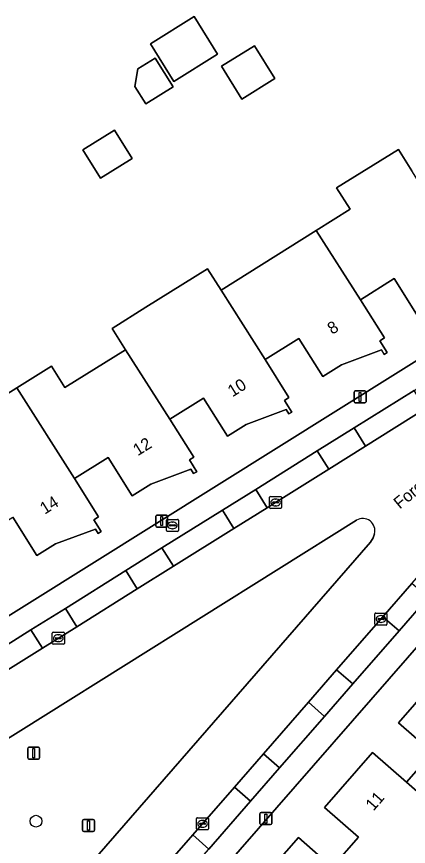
# Model space of a CAD drawing. Extents: x 158835 to 160077, y 386387 to 387778.
# Drawn here: x 159192.9 to 159225.4, y 386874.1 to 386943 of the extents above; entities that cross this region are included whole.
import ezdxf

# ---------------------------------------------------------------- set-up
doc = ezdxf.new("R2010")
doc.units = 0
for name, color, linetype in [('IMGEO_Afsluitpaal', 7, 'Continuous'), ('IMGEO_Boom', 7, 'Continuous'), ('IMGEO_Brandkraan', 7, 'Continuous'), ('IMGEO_Erf', 7, 'Continuous'), ('IMGEO_Groenvoorziening', 7, 'Continuous'), ('IMGEO_Kolk', 7, 'Continuous'), ('IMGEO_Lichtmast', 7, 'Continuous'), ('IMGEO_Openbare_ruimte_label', 7, 'Continuous'), ('IMGEO_Pand', 7, 'Continuous'), ('IMGEO_Pand_nummerreeks', 7, 'Continuous'), ('IMGEO_Parkeervlak_open', 7, 'Continuous'), ('IMGEO_Rijbaan_lokaal_open', 7, 'Continuous'), ('IMGEO_Voetpad_open', 7, 'Continuous')]:
    doc.layers.add(name, color=color, linetype=linetype)

msp = doc.modelspace()

# ---------------------------------------------------------------- linework, layer by layer
at = {"layer": 'IMGEO_Afsluitpaal'}
for p, q in [((159193.794, 386881.441), (159193.794, 386882.241)), ((159193.794, 386882.241), (159193.794, 386881.441)), ((159193.894, 386882.341), (159194.684, 386882.341)), ((159194.684, 386882.341), (159193.894, 386882.341)), ((159194.784, 386882.241), (159194.784, 386881.441)), ((159194.784, 386881.441), (159194.784, 386882.241)), ((159194.684, 386881.341), (159193.894, 386881.341)), ((159193.894, 386881.341), (159194.684, 386881.341)), ((159198.343, 386875.438), (159198.343, 386876.238)), ((159198.343, 386876.238), (159198.343, 386875.438)), ((159198.443, 386876.338), (159199.233, 386876.338)), ((159199.233, 386876.338), (159198.443, 386876.338)), ((159199.333, 386876.238), (159199.333, 386875.438)), ((159199.333, 386875.438), (159199.333, 386876.238)), ((159199.233, 386875.338), (159198.443, 386875.338)), ((159198.443, 386875.338), (159199.233, 386875.338))]:
    msp.add_line(p, q, dxfattribs=at)
for points in [[(159194.214, 386882.216), (159194.364, 386882.216), (159194.364, 386881.466), (159194.214, 386881.466), (159194.214, 386882.216)], [(159198.763, 386876.213), (159198.913, 386876.213), (159198.913, 386875.463), (159198.763, 386875.463), (159198.763, 386876.213)]]:
    msp.add_lwpolyline(points, dxfattribs=at)
for centre, start, end in [((159193.894, 386882.241), 90, 180), ((159193.894, 386882.241), 90, 180), ((159194.684, 386882.241), 0, 90), ((159194.684, 386882.241), 360, 90), ((159193.894, 386881.441), 180, 270), ((159193.894, 386881.441), 180, 270), ((159194.684, 386881.441), 270, 0), ((159194.684, 386881.441), 270, 0), ((159198.443, 386876.238), 90, 180), ((159198.443, 386876.238), 90, 180), ((159199.233, 386876.238), 0, 90), ((159199.233, 386876.238), 360, 90), ((159198.443, 386875.438), 180, 270), ((159198.443, 386875.438), 180, 270), ((159199.233, 386875.438), 270, 0), ((159199.233, 386875.438), 270, 0)]:
    msp.add_arc(centre, 0.1, start, end, dxfattribs=at)
at = {"layer": 'IMGEO_Boom'}
msp.add_circle((159194.478, 386876.195), 0.489, dxfattribs=at)
at = {"layer": 'IMGEO_Brandkraan'}
for p, q in [((159205.306, 386900.315), (159205.306, 386901.167)), ((159205.381, 386901.241), (159206.233, 386901.241)), ((159205.565, 386900.735), (159205.565, 386900.747)), ((159206.003, 386900.698), (159205.605, 386900.698)), ((159205.608, 386900.784), (159206.006, 386900.784)), ((159205.794, 386901.021), (159205.819, 386901.021)), ((159206.049, 386900.747), (159206.049, 386900.735)), ((159206.307, 386901.167), (159206.307, 386900.315)), ((159206.233, 386900.241), (159205.381, 386900.241)), ((159205.817, 386900.461), (159205.792, 386900.461))]:
    msp.add_line(p, q, dxfattribs=at)
for points in [[(159205.306, 386900.315), (159205.306, 386901.167)], [(159205.381, 386901.241), (159206.233, 386901.241)], [(159206.307, 386901.167), (159206.307, 386900.315)], [(159206.233, 386900.241), (159205.381, 386900.241)]]:
    msp.add_lwpolyline(points, dxfattribs=at)
for centre, radius, start, end in [((159205.383, 386901.165), 0.0765, 91.55205, 178.44795), ((159205.383, 386901.165), 0.0765, 91.55205, 178.44795), ((159205.605, 386900.744), 0.0403, 85.87752, 175.75265), ((159205.602, 386900.734), 0.0366, 178.93798, 274.71019), ((159206.006, 386900.741), 0.043, 264.86636, 352.45326), ((159206.01, 386900.746), 0.0386, 1.73085, 96.63898), ((159206.231, 386901.165), 0.0765, 1.55205, 88.44795), ((159206.231, 386901.165), 0.0765, 1.55205, 88.44795), ((159205.383, 386900.317), 0.0765, 181.55205, 268.44795), ((159205.383, 386900.317), 0.0765, 181.55205, 268.44795), ((159206.231, 386900.317), 0.0765, 271.55205, 358.44795), ((159206.231, 386900.317), 0.0765, 271.55205, 358.44795)]:
    msp.add_arc(centre, radius, start, end, dxfattribs=at)
for centre, major_axis, ratio, start_param, end_param in [((159205.793, 386900.741), (-0.387, 0.002), 0.722429, 4.712389, 7.853982), ((159205.818, 386900.741), (-0.39, 0.002), 0.717154, 1.570796, 4.712389)]:
    msp.add_ellipse(centre, major_axis=major_axis, ratio=ratio, start_param=start_param, end_param=end_param, dxfattribs=at)
at = {"layer": 'IMGEO_Erf'}
for points in [[(159207.608, 386942.957), (159209.553, 386939.829), (159205.918, 386937.57), (159203.974, 386940.698)], [(159212.625, 386940.541), (159214.316, 386937.821), (159211.573, 386936.116), (159209.882, 386938.836)], [(159202.936, 386938.61), (159204.386, 386939.512), (159205.861, 386937.139), (159203.587, 386935.725), (159202.692, 386937.164)], [(159200.989, 386933.536), (159202.456, 386931.175), (159199.834, 386929.545), (159198.367, 386931.906)]]:
    msp.add_lwpolyline(points, close=True, dxfattribs=at)
for points in [[(159188.356, 386909.315), (159192.89, 386912.158), (159195.772, 386913.965), (159196.88, 386912.184), (159201.908, 386915.311), (159200.804, 386917.086), (159203.608, 386918.838), (159208.73, 386922.039), (159209.844, 386920.261), (159217.744, 386925.212), (159220.547, 386926.969), (159219.433, 386928.747), (159224.569, 386931.94), (159225.681, 386930.159)], [(159178.38, 386884.598), (159250.628, 386929.762)], [(159256.701, 386922.348), (159256.534, 386922.382), (159256.365, 386922.4), (159256.194, 386922.404), (159256.025, 386922.392), (159255.856, 386922.365), (159255.691, 386922.323), (159255.531, 386922.266), (159255.38, 386922.198), (159251.76, 386920.033), (159195.815, 386855.981)], [(159226.193, 386918.046), (159224.211, 386921.213), (159221.417, 386919.464), (159223.399, 386916.297), (159223.026, 386916.064), (159223.635, 386915.09), (159223.381, 386914.931), (159223.148, 386915.304), (159219.845, 386914.073), (159218.277, 386913.092), (159216.295, 386916.259), (159213.501, 386914.511), (159215.482, 386911.344), (159215.118, 386911.116), (159215.728, 386910.142), (159215.474, 386909.983), (159215.235, 386910.364), (159211.928, 386909.119), (159210.368, 386908.143), (159208.386, 386911.31), (159205.591, 386909.562), (159207.573, 386906.395), (159207.209, 386906.167), (159207.818, 386905.193), (159207.564, 386905.034), (159207.331, 386905.407), (159204.02, 386904.171), (159202.452, 386903.19), (159200.465, 386906.365), (159197.67, 386904.617), (159199.657, 386901.441), (159199.284, 386901.208), (159199.894, 386900.234), (159199.64, 386900.075), (159199.412, 386900.439), (159196.097, 386899.213), (159194.537, 386898.237), (159192.545, 386901.421)], [(159212.296, 386870.307), (159216.262, 386874.847), (159219.079, 386872.387), (159221.255, 386874.879), (159218.438, 386877.339), (159222.417, 386881.894), (159225.234, 386879.434), (159227.39, 386881.903), (159224.573, 386884.363), (159228.552, 386888.918)]]:
    msp.add_lwpolyline(points, dxfattribs=at)
at = {"layer": 'IMGEO_Groenvoorziening'}
msp.add_lwpolyline([(159221.08, 386901.167), (159182.372, 386876.944), (159181.784, 386876.565), (159181.238, 386876.212), (159189.931, 386862.296), (159190.378, 386862.801), (159190.765, 386863.238), (159222.248, 386899.343), (159222.46, 386899.698), (159222.579, 386900.042)], dxfattribs=at)
msp.add_arc((159221.602, 386900.302), 1.011, 345.11024, 121.11328, dxfattribs=at)
at = {"layer": 'IMGEO_Kolk'}
for p, q in [((159213.866, 386902.217), (159213.866, 386903.069)), ((159213.941, 386903.143), (159214.793, 386903.143)), ((159214.354, 386902.923), (159214.379, 386902.923)), ((159214.867, 386903.069), (159214.867, 386902.217)), ((159214.793, 386902.143), (159213.941, 386902.143)), ((159214.125, 386902.637), (159214.125, 386902.649)), ((159214.563, 386902.6), (159214.165, 386902.6)), ((159214.168, 386902.686), (159214.566, 386902.686)), ((159214.377, 386902.363), (159214.352, 386902.363)), ((159214.609, 386902.649), (159214.609, 386902.637)), ((159222.615, 386892.544), (159222.615, 386893.396)), ((159222.69, 386893.47), (159223.542, 386893.47)), ((159223.103, 386893.25), (159223.128, 386893.25)), ((159223.616, 386893.396), (159223.616, 386892.544)), ((159223.542, 386892.47), (159222.69, 386892.47)), ((159222.874, 386892.964), (159222.874, 386892.976)), ((159223.312, 386892.927), (159222.914, 386892.927)), ((159222.917, 386893.013), (159223.315, 386893.013)), ((159223.126, 386892.69), (159223.101, 386892.69)), ((159223.358, 386892.976), (159223.358, 386892.964)), ((159195.834, 386890.953), (159195.834, 386891.805)), ((159195.909, 386891.879), (159196.761, 386891.879)), ((159196.835, 386891.805), (159196.835, 386890.953)), ((159196.093, 386891.373), (159196.093, 386891.385)), ((159196.531, 386891.336), (159196.133, 386891.336)), ((159196.136, 386891.422), (159196.534, 386891.422)), ((159196.345, 386891.099), (159196.32, 386891.099)), ((159196.322, 386891.659), (159196.347, 386891.659)), ((159196.577, 386891.385), (159196.577, 386891.373)), ((159196.761, 386890.879), (159195.909, 386890.879)), ((159207.804, 386875.557), (159207.804, 386876.409)), ((159207.879, 386876.483), (159208.731, 386876.483)), ((159208.063, 386875.977), (159208.063, 386875.989)), ((159208.501, 386875.94), (159208.103, 386875.94)), ((159208.106, 386876.026), (159208.504, 386876.026)), ((159208.292, 386876.263), (159208.317, 386876.263)), ((159208.547, 386875.989), (159208.547, 386875.977)), ((159208.805, 386876.409), (159208.805, 386875.557)), ((159208.731, 386875.483), (159207.879, 386875.483)), ((159208.315, 386875.703), (159208.29, 386875.703))]:
    msp.add_line(p, q, dxfattribs=at)
for points in [[(159213.866, 386902.217), (159213.866, 386903.069)], [(159213.941, 386903.143), (159214.793, 386903.143)], [(159214.867, 386903.069), (159214.867, 386902.217)], [(159214.793, 386902.143), (159213.941, 386902.143)], [(159222.615, 386892.544), (159222.615, 386893.396)], [(159222.69, 386893.47), (159223.542, 386893.47)], [(159223.616, 386893.396), (159223.616, 386892.544)], [(159223.542, 386892.47), (159222.69, 386892.47)], [(159195.834, 386890.953), (159195.834, 386891.805)], [(159195.909, 386891.879), (159196.761, 386891.879)], [(159196.835, 386891.805), (159196.835, 386890.953)], [(159196.761, 386890.879), (159195.909, 386890.879)], [(159207.804, 386875.557), (159207.804, 386876.409)], [(159207.879, 386876.483), (159208.731, 386876.483)], [(159208.805, 386876.409), (159208.805, 386875.557)], [(159208.731, 386875.483), (159207.879, 386875.483)]]:
    msp.add_lwpolyline(points, dxfattribs=at)
for centre, radius, start, end in [((159213.943, 386903.067), 0.0765, 91.55205, 178.44795), ((159213.943, 386903.067), 0.0765, 91.55205, 178.44795), ((159214.791, 386903.067), 0.0765, 1.55205, 88.44795), ((159214.791, 386903.067), 0.0765, 1.55205, 88.44795), ((159213.943, 386902.219), 0.0765, 181.55205, 268.44795), ((159213.943, 386902.219), 0.0765, 181.55205, 268.44795), ((159214.165, 386902.646), 0.0403, 85.87752, 175.75265), ((159214.162, 386902.636), 0.0366, 178.93798, 274.71019), ((159214.566, 386902.643), 0.043, 264.86636, 352.45326), ((159214.57, 386902.648), 0.0386, 1.73085, 96.63898), ((159214.791, 386902.219), 0.0765, 271.55205, 358.44795), ((159214.791, 386902.219), 0.0765, 271.55205, 358.44795), ((159222.692, 386893.394), 0.0765, 91.55205, 178.44795), ((159222.692, 386893.394), 0.0765, 91.55205, 178.44795), ((159223.54, 386893.394), 0.0765, 1.55205, 88.44795), ((159223.54, 386893.394), 0.0765, 1.55205, 88.44795), ((159222.692, 386892.546), 0.0765, 181.55205, 268.44795), ((159222.692, 386892.546), 0.0765, 181.55205, 268.44795), ((159222.914, 386892.973), 0.0403, 85.87752, 175.75265), ((159222.911, 386892.963), 0.0366, 178.93798, 274.71019), ((159223.315, 386892.97), 0.043, 264.86636, 352.45326), ((159223.319, 386892.975), 0.0386, 1.73085, 96.63898), ((159223.54, 386892.546), 0.0765, 271.55205, 358.44795), ((159223.54, 386892.546), 0.0765, 271.55205, 358.44795), ((159195.911, 386891.803), 0.0765, 91.55205, 178.44795), ((159195.911, 386891.803), 0.0765, 91.55205, 178.44795), ((159196.759, 386891.803), 0.0765, 1.55205, 88.44795), ((159196.759, 386891.803), 0.0765, 1.55205, 88.44795), ((159196.133, 386891.382), 0.0403, 85.87752, 175.75265), ((159196.13, 386891.372), 0.0366, 178.93798, 274.71019), ((159196.534, 386891.379), 0.043, 264.86636, 352.45326), ((159196.538, 386891.384), 0.0386, 1.73085, 96.63898), ((159195.911, 386890.955), 0.0765, 181.55205, 268.44795), ((159195.911, 386890.955), 0.0765, 181.55205, 268.44795), ((159196.759, 386890.955), 0.0765, 271.55205, 358.44795), ((159196.759, 386890.955), 0.0765, 271.55205, 358.44795), ((159207.881, 386876.407), 0.0765, 91.55205, 178.44795), ((159207.881, 386876.407), 0.0765, 91.55205, 178.44795), ((159208.103, 386875.986), 0.0403, 85.87752, 175.75265), ((159208.1, 386875.976), 0.0366, 178.93798, 274.71019), ((159208.504, 386875.983), 0.043, 264.86636, 352.45326), ((159208.508, 386875.988), 0.0386, 1.73085, 96.63898), ((159208.729, 386876.407), 0.0765, 1.55205, 88.44795), ((159208.729, 386876.407), 0.0765, 1.55205, 88.44795), ((159207.881, 386875.559), 0.0765, 181.55205, 268.44795), ((159207.881, 386875.559), 0.0765, 181.55205, 268.44795), ((159208.729, 386875.559), 0.0765, 271.55205, 358.44795), ((159208.729, 386875.559), 0.0765, 271.55205, 358.44795)]:
    msp.add_arc(centre, radius, start, end, dxfattribs=at)
for centre, major_axis, ratio, start_param, end_param in [((159214.353, 386902.643), (-0.387, 0.002), 0.722429, 4.712389, 7.853982), ((159214.378, 386902.643), (-0.39, 0.002), 0.717154, 1.570796, 4.712389), ((159223.102, 386892.97), (-0.387, 0.002), 0.722429, 4.712389, 7.853982), ((159223.127, 386892.97), (-0.39, 0.002), 0.717154, 1.570796, 4.712389), ((159196.321, 386891.379), (-0.387, 0.002), 0.722429, 4.712389, 7.853982), ((159196.346, 386891.379), (-0.39, 0.002), 0.717154, 1.570796, 4.712389), ((159208.291, 386875.983), (-0.387, 0.002), 0.722429, 4.712389, 7.853982), ((159208.316, 386875.983), (-0.39, 0.002), 0.717154, 1.570796, 4.712389)]:
    msp.add_ellipse(centre, major_axis=major_axis, ratio=ratio, start_param=start_param, end_param=end_param, dxfattribs=at)
at = {"layer": 'IMGEO_Lichtmast'}
for p, q in [((159220.885, 386910.998), (159220.885, 386911.798)), ((159220.885, 386911.798), (159220.885, 386910.998)), ((159220.985, 386911.898), (159221.775, 386911.898)), ((159221.775, 386911.898), (159220.985, 386911.898)), ((159221.875, 386911.798), (159221.875, 386910.998)), ((159221.875, 386910.998), (159221.875, 386911.798)), ((159221.775, 386910.898), (159220.985, 386910.898)), ((159220.985, 386910.898), (159221.775, 386910.898)), ((159204.417, 386900.699), (159204.417, 386901.499)), ((159204.417, 386901.499), (159204.417, 386900.699)), ((159204.517, 386901.599), (159205.307, 386901.599)), ((159205.307, 386901.599), (159204.517, 386901.599)), ((159205.407, 386901.499), (159205.407, 386900.699)), ((159205.407, 386900.699), (159205.407, 386901.499)), ((159205.307, 386900.599), (159204.517, 386900.599)), ((159204.517, 386900.599), (159205.307, 386900.599)), ((159213.06, 386876.009), (159213.06, 386876.809)), ((159213.06, 386876.809), (159213.06, 386876.009)), ((159213.16, 386876.909), (159213.95, 386876.909)), ((159213.95, 386876.909), (159213.16, 386876.909)), ((159214.05, 386876.809), (159214.05, 386876.009)), ((159214.05, 386876.009), (159214.05, 386876.809)), ((159213.95, 386875.909), (159213.16, 386875.909)), ((159213.16, 386875.909), (159213.95, 386875.909))]:
    msp.add_line(p, q, dxfattribs=at)
for points in [[(159221.305, 386911.773), (159221.455, 386911.773), (159221.455, 386911.023), (159221.305, 386911.023), (159221.305, 386911.773)], [(159204.837, 386901.474), (159204.987, 386901.474), (159204.987, 386900.724), (159204.837, 386900.724), (159204.837, 386901.474)], [(159213.48, 386876.784), (159213.63, 386876.784), (159213.63, 386876.034), (159213.48, 386876.034), (159213.48, 386876.784)]]:
    msp.add_lwpolyline(points, dxfattribs=at)
for centre, start, end in [((159220.985, 386911.798), 90, 180), ((159220.985, 386911.798), 90, 180), ((159221.775, 386911.798), 0, 90), ((159221.775, 386911.798), 360, 90), ((159220.985, 386910.998), 180, 270), ((159220.985, 386910.998), 180, 270), ((159221.775, 386910.998), 270, 0), ((159221.775, 386910.998), 270, 0), ((159204.517, 386901.499), 90, 180), ((159204.517, 386901.499), 90, 180), ((159205.307, 386901.499), 0, 90), ((159205.307, 386901.499), 360, 90), ((159204.517, 386900.699), 180, 270), ((159204.517, 386900.699), 180, 270), ((159205.307, 386900.699), 270, 0), ((159205.307, 386900.699), 270, 0), ((159213.16, 386876.809), 90, 180), ((159213.16, 386876.809), 90, 180), ((159213.95, 386876.809), 0, 90), ((159213.95, 386876.809), 360, 90), ((159213.16, 386876.009), 180, 270), ((159213.16, 386876.009), 180, 270), ((159213.95, 386876.009), 270, 0), ((159213.95, 386876.009), 270, 0)]:
    msp.add_arc(centre, 0.1, start, end, dxfattribs=at)
at = {"layer": 'IMGEO_Pand'}
for points in [[(159203.974, 386940.698), (159205.918, 386937.57), (159209.553, 386939.829), (159207.608, 386942.957)], [(159209.882, 386938.836), (159211.573, 386936.116), (159214.316, 386937.821), (159212.625, 386940.541)], [(159202.692, 386937.164), (159203.587, 386935.725), (159205.861, 386937.139), (159204.386, 386939.512), (159202.936, 386938.61)], [(159198.367, 386931.906), (159199.834, 386929.545), (159202.456, 386931.175), (159200.989, 386933.536)], [(159217.744, 386925.212), (159221.417, 386919.464), (159224.211, 386921.213), (159226.193, 386918.046), (159227.744, 386919.017), (159231.043, 386920.257), (159231.282, 386919.875), (159231.536, 386920.034), (159230.927, 386921.008), (159231.291, 386921.236), (159229.309, 386924.403), (159225.681, 386930.159), (159224.569, 386931.94), (159219.433, 386928.747), (159220.547, 386926.969)], [(159213.501, 386914.511), (159216.295, 386916.259), (159218.277, 386913.092), (159219.845, 386914.073), (159223.148, 386915.304), (159223.381, 386914.931), (159223.635, 386915.09), (159223.026, 386916.064), (159223.399, 386916.297), (159221.417, 386919.464), (159217.744, 386925.212), (159209.844, 386920.261)], [(159209.844, 386920.261), (159208.73, 386922.039), (159203.608, 386918.838), (159200.804, 386917.086), (159201.908, 386915.311), (159205.591, 386909.562), (159208.386, 386911.31), (159210.368, 386908.143), (159211.928, 386909.119), (159215.235, 386910.364), (159215.474, 386909.983), (159215.728, 386910.142), (159215.118, 386911.116), (159215.482, 386911.344), (159213.501, 386914.511)], [(159201.908, 386915.311), (159196.88, 386912.184), (159195.772, 386913.965), (159192.89, 386912.158), (159197.67, 386904.617), (159200.465, 386906.365), (159202.452, 386903.19), (159204.02, 386904.171), (159207.331, 386905.407), (159207.564, 386905.034), (159207.818, 386905.193), (159207.209, 386906.167), (159207.573, 386906.395), (159205.591, 386909.562)], [(159197.67, 386904.617), (159192.89, 386912.158), (159188.356, 386909.315), (159185.551, 386913.789), (159182.167, 386911.667), (159184.973, 386907.194), (159186.089, 386905.415), (159189.75, 386899.673), (159192.545, 386901.421), (159194.537, 386898.237), (159196.097, 386899.213), (159199.412, 386900.439), (159199.64, 386900.075), (159199.894, 386900.234), (159199.284, 386901.208), (159199.657, 386901.441)], [(159232.951, 386872.699), (159233.929, 386871.842), (159236.232, 386874.479), (159232.666, 386877.603), (159233.624, 386878.694), (159236.742, 386881.364), (159237.199, 386880.955), (159237.414, 386881.195), (159236.505, 386881.984), (159231.368, 386886.458), (159228.552, 386888.918), (159224.573, 386884.363), (159227.39, 386881.903), (159225.234, 386879.434)], [(159232.951, 386872.699), (159225.234, 386879.434), (159222.417, 386881.894), (159218.438, 386877.339), (159221.255, 386874.879), (159219.079, 386872.387), (159225.108, 386867.132), (159226.793, 386865.673)], [(159219.079, 386872.387), (159216.262, 386874.847), (159212.296, 386870.307), (159215.113, 386867.846), (159212.937, 386865.354), (159218.085, 386860.896), (159218.995, 386860.101), (159221.602, 386857.823), (159223.953, 386860.513), (159221.347, 386862.79), (159221.012, 386863.082), (159224.565, 386867.184), (159224.901, 386866.893), (159225.108, 386867.132)]]:
    msp.add_lwpolyline(points, close=True, dxfattribs=at)
at = {"layer": 'IMGEO_Parkeervlak_open'}
for points in [[(159226.808, 386910.433), (159225.861, 386911.946), (159220.881, 386908.832), (159221.83, 386907.316)], [(159221.83, 386907.316), (159220.881, 386908.832), (159217.827, 386906.923), (159218.777, 386905.405)], [(159218.777, 386905.405), (159217.827, 386906.923), (159212.716, 386903.727), (159213.666, 386902.206), (159214.364, 386902.642)], [(159213.666, 386902.206), (159212.716, 386903.727), (159209.961, 386902.005), (159210.911, 386900.485)], [(159210.911, 386900.485), (159209.961, 386902.005), (159204.937, 386898.864), (159205.885, 386897.346)], [(159205.885, 386897.346), (159204.937, 386898.864), (159201.936, 386896.987), (159202.883, 386895.471)], [(159202.883, 386895.471), (159201.936, 386896.987), (159196.916, 386893.848), (159197.862, 386892.335)], [(159227.028, 386894.746), (159225.682, 386895.921), (159223.271, 386893.156), (159224.617, 386891.983)], [(159197.862, 386892.335), (159196.916, 386893.848), (159194.064, 386892.065), (159195.009, 386890.553)], [(159224.617, 386891.983), (159223.271, 386893.156), (159219.432, 386888.752), (159220.776, 386887.58)], [(159195.009, 386890.553), (159194.064, 386892.065), (159188.965, 386888.877), (159189.908, 386887.367)], [(159220.776, 386887.58), (159219.432, 386888.752), (159217.089, 386886.065), (159218.433, 386884.894)], [(159218.433, 386884.894), (159217.089, 386886.065), (159213.362, 386881.79), (159214.704, 386880.62)], [(159214.704, 386880.62), (159213.362, 386881.79), (159210.947, 386879.021), (159212.288, 386877.851)], [(159212.288, 386877.851), (159210.947, 386879.021), (159207.488, 386875.053), (159208.828, 386873.885)], [(159208.828, 386873.885), (159207.488, 386875.053), (159204.844, 386872.021), (159206.183, 386870.854)]]:
    msp.add_lwpolyline(points, close=True, dxfattribs=at)
at = {"layer": 'IMGEO_Rijbaan_lokaal_open'}
for points in [[(159235.149, 386915.684), (159234.647, 386915.341), (159234.544, 386915.277), (159229.685, 386912.234), (159226.808, 386910.433), (159221.83, 386907.316), (159218.777, 386905.405), (159214.364, 386902.642), (159213.666, 386902.206), (159210.911, 386900.485), (159205.885, 386897.346), (159202.883, 386895.471), (159197.862, 386892.335), (159195.009, 386890.553), (159189.908, 386887.367), (159187.13, 386885.632), (159181.62, 386882.191), (159179.226, 386880.682), (159181.784, 386876.565), (159182.372, 386876.944), (159221.08, 386901.167)], [(159222.579, 386900.042), (159222.46, 386899.698), (159222.248, 386899.343), (159190.765, 386863.238), (159190.378, 386862.801), (159193.08, 386858.53), (159194.904, 386860.62), (159198.772, 386865.056), (159201.078, 386867.702), (159204.844, 386872.021), (159207.488, 386875.053), (159210.947, 386879.021), (159213.362, 386881.79), (159217.089, 386886.065), (159219.432, 386888.752), (159223.271, 386893.156), (159225.682, 386895.921), (159229.379, 386900.162), (159231.452, 386902.539), (159235.464, 386907.14), (159237.784, 386909.796), (159241.817, 386914.415)]]:
    msp.add_lwpolyline(points, dxfattribs=at)
msp.add_arc((159221.602, 386900.302), 1.011, 345.11024, 121.11328, dxfattribs=at)
at = {"layer": 'IMGEO_Voetpad_open'}
for points in [[(159250.628, 386929.762), (159178.38, 386884.598)], [(159195.815, 386855.981), (159251.76, 386920.033)], [(159186.188, 386887.141), (159188.965, 386888.877), (159194.064, 386892.065), (159196.916, 386893.848), (159201.936, 386896.987), (159204.937, 386898.864), (159209.961, 386902.005), (159212.716, 386903.727), (159217.827, 386906.923), (159220.881, 386908.832), (159225.861, 386911.946), (159228.739, 386913.745), (159233.601, 386916.785), (159234.544, 386915.277), (159234.647, 386915.341), (159235.149, 386915.684)], [(159227.028, 386894.746), (159224.617, 386891.983), (159220.776, 386887.58), (159218.433, 386884.894), (159214.704, 386880.62), (159212.288, 386877.851), (159208.828, 386873.885)]]:
    msp.add_lwpolyline(points, dxfattribs=at)

# ---------------------------------------------------------------- texts
at = {"layer": 'IMGEO_Openbare_ruimte_label'}
msp.add_text('Forclazpas', height=1, rotation=39.8863, dxfattribs=at).set_placement((159224.681, 386902.048))
at = {"layer": 'IMGEO_Pand_nummerreeks'}
for s, rotation, p in [('8', 32.01499, (159219.066, 386916.542)), ('10', 32.01499, (159210.787, 386911.358)), ('12', 32.01499, (159202.928, 386906.471)), ('14', 32.01688, (159195.202, 386901.621)), ('11', 48.86131, (159222.49, 386876.991))]:
    msp.add_text(s, height=1, rotation=rotation, dxfattribs=at).set_placement(p)

doc.saveas('drawing.dxf')
